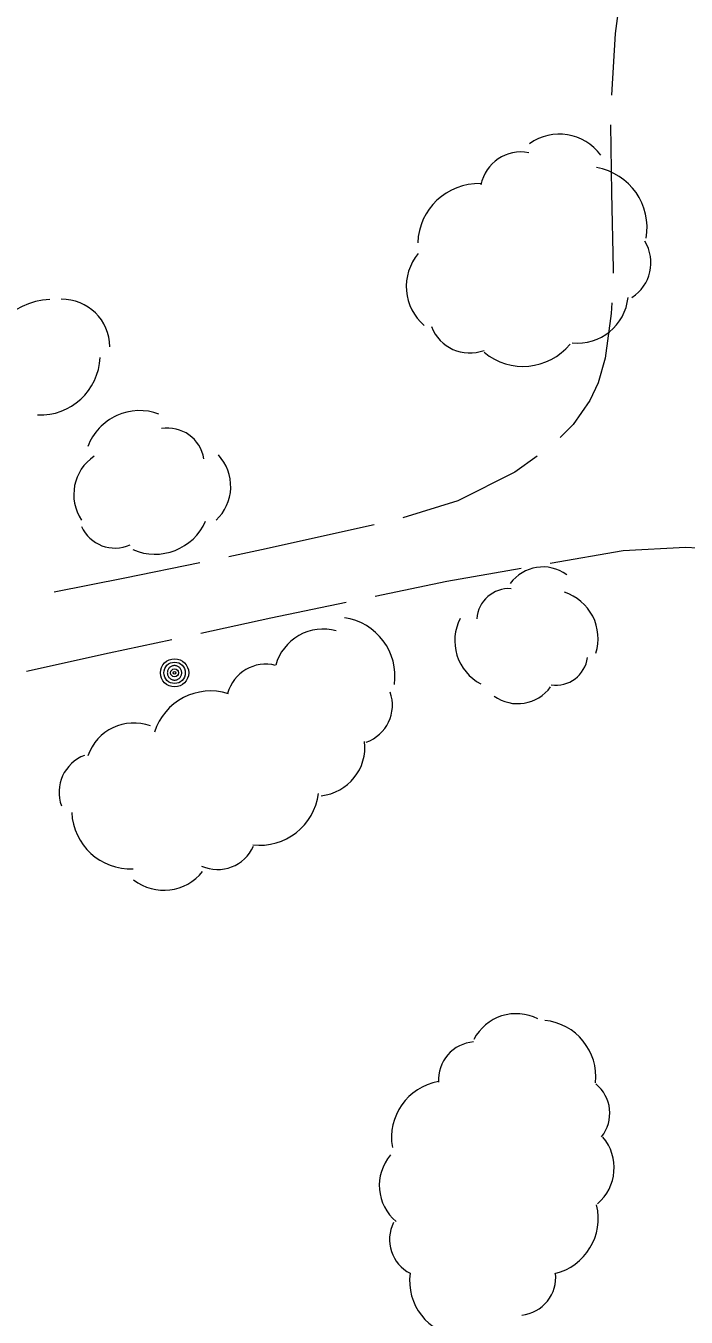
# Model space of a CAD drawing. Extents: x 2361284 to 2366480, y 6976556 to 6985346.
# Drawn here: x 2363909.3 to 2363998.2, y 6978278.7 to 6978452.5 of the extents above; entities that cross this region are included whole.
import ezdxf

# ---------------------------------------------------------------- set-up
doc = ezdxf.new("R2010")
doc.units = 0
doc.header["$LTSCALE"] = 1.9
for name, color, linetype, lineweight in [('15', 7, 'Continuous', 13), ('16', 7, 'Continuous', 13), ('4', 7, 'Continuous', 13)]:
    doc.layers.add(name, color=color, linetype=linetype, lineweight=lineweight)

msp = doc.modelspace()

# ---------------------------------------------------------------- linework, layer by layer
at = {"layer": '15'}
for points in [[(2363990.221, 6978463.082), (2363990.135, 6978462.681), (2363988.691, 6978451.487), (2363988.189, 6978443.2)], [(2363988.027, 6978439.209), (2363988.165, 6978430.041), (2363988.422, 6978419.812), (2363988.398, 6978419.211)], [(2363988.215, 6978415.219), (2363988.149, 6978413.789), (2363987.316, 6978407.782), (2363986.368, 6978404.441), (2363985.27, 6978402.091), (2363983.031, 6978398.839), (2363981.247, 6978397.102)], [(2363978.151, 6978394.583), (2363975.171, 6978392.444), (2363967.497, 6978388.571), (2363960.099, 6978386.301)], [(2363956.208, 6978385.364), (2363941.049, 6978381.958), (2363936.677, 6978381.047)], [(2363999.78, 6978382.187), (2363998.139, 6978382.311), (2363989.734, 6978381.851), (2363979.938, 6978380.159)], [(2363932.766, 6978380.23), (2363922.684, 6978378.145), (2363913.161, 6978376.294)], [(2363975.995, 6978379.472), (2363965.99, 6978377.736), (2363956.36, 6978375.715)], [(2363952.447, 6978374.887), (2363942.326, 6978372.761), (2363932.886, 6978370.721)], [(2363928.974, 6978369.874), (2363920.56, 6978368.054), (2363909.433, 6978365.588)]]:
    msp.add_lwpolyline(points, dxfattribs=at)
at = {"layer": '16'}
for centre, radius, start, end in [((2363981.171, 6978431.102), 6.854, 35.95213, 125.95213), ((2363975.98, 6978430.068), 5.478, 78.84418, 168.84418), ((2363984.751, 6978425.337), 8.221, 350.12141, 80.12141), ((2363970.321, 6978423.064), 8.221, 88.31744, 178.31744), ((2363988.011, 6978420.606), 5.478, 302.14216, 32.14216), ((2363967.397, 6978417.433), 6.854, 139.83685, 229.83685), ((2363912.99, 6978405.988), 9.697, 92.49731, 182.49731), ((2363914.187, 6978409.246), 6.461, 0.6859, 90.6859), ((2363983.585, 6978416.653), 6.854, 264.25654, 354.25654), ((2363969.077, 6978413.96), 5.478, 200.68703, 290.68703), ((2363976.28, 6978414.902), 8.221, 230.3172, 320.3172), ((2363911.251, 6978408.212), 8.085, 267.64249, 357.64249), ((2363924.657, 6978393.278), 7.446, 69.54292, 159.54292), ((2363928.421, 6978393.414), 4.961, 9.52586, 99.52586), ((2363922, 6978389.423), 6.208, 123.8586, 213.8586), ((2363930.714, 6978390.507), 6.208, 313.05884, 43.05884), ((2363921.34, 6978387.176), 4.961, 204.27657, 294.27657), ((2363926.721, 6978388.834), 7.446, 246.36404, 336.36404), ((2363978.936, 6978374.229), 5.443, 53.84822, 143.84822), ((2363974.374, 6978372.407), 4.349, 86.24561, 176.24561), ((2363979.842, 6978370.052), 6.528, 342.18992, 72.18992), ((2363951.086, 6978364.975), 7.942, 351.83212, 81.83212), ((2363973.602, 6978369.726), 6.528, 152.35626, 242.35626), ((2363949.353, 6978364.684), 6.621, 74.50031, 164.50031), ((2363980.656, 6978368.09), 4.349, 261.83316, 351.83316), ((2363941.623, 6978361.298), 5.291, 75.29863, 165.29863), ((2363934.218, 6978355.035), 7.942, 72.57721, 162.57721), ((2363953.394, 6978361.065), 5.291, 289.48311, 19.48311), ((2363975.555, 6978366.712), 5.443, 234.31028, 324.31028), ((2363923.908, 6978352.042), 6.621, 70.39238, 160.39238), ((2363948.364, 6978355.442), 6.621, 276.38425, 6.38425), ((2363919.093, 6978349.341), 5.291, 110.37009, 200.37009), ((2363940.831, 6978350.147), 7.942, 263.09001, 353.09001), ((2363923.442, 6978346.973), 7.942, 182.58546, 272.58546), ((2363935.14, 6978344.224), 5.291, 246.07614, 336.07614), ((2363927.917, 6978342.762), 6.621, 232.07283, 322.07283), ((2363975.334, 6978313.158), 6.373, 62.83214, 152.83214), ((2363978.422, 6978311.018), 7.644, 354.16601, 84.16601), ((2363969.97, 6978310.643), 5.093, 93.98343, 183.98343), ((2363966.205, 6978302.864), 7.644, 100.06551, 190.06551), ((2363982.853, 6978306.129), 5.093, 321.07945, 51.07945), ((2363982.158, 6978298.788), 6.373, 310.25714, 40.25714), ((2363963.292, 6978296.397), 6.373, 139.75565, 229.75565), ((2363978.742, 6978291.964), 7.644, 283.71698, 13.71698), ((2363963.381, 6978289.116), 5.093, 153.11833, 243.11833), ((2363968.637, 6978283.6), 7.644, 172.67268, 262.67268), ((2363975.576, 6978284.014), 5.093, 276.16378, 6.16378)]:
    msp.add_arc(centre, radius, start, end, dxfattribs=at)
at = {"layer": '4'}
for radius in [1.9, 1.442, 0.539, 0.192]:
    msp.add_circle((2363929.356, 6978365.418), radius, dxfattribs=at)
for start, end in [(152.21535, 163.46538), (140.96646, 152.21649), (129.71376, 140.96379), (118.46406, 129.71409), (107.21593, 118.46597), (95.96582, 107.21585), (84.71553, 95.96557), (73.46552, 84.71555), (62.21535, 73.46538), (50.96397, 62.214), (39.71588, 50.96591), (28.46656, 39.7166), (17.21479, 28.46483), (174.71552, 185.96556), (163.46611, 174.71615), (185.96287, 197.21291), (197.21479, 208.46483), (208.46822, 219.71826), (219.71376, 230.96379), (230.96397, 242.214), (242.21812, 253.46815), (253.46258, 264.71261), (264.71553, 275.96557), (275.96582, 287.21585), (287.21593, 298.46597), (298.46406, 309.71409), (309.71589, 320.96592), (320.96646, 332.21649), (332.21419, 343.46422), (5.96345, 17.21348), (343.46611, 354.71615), (354.71553, 5.96557)]:
    msp.add_arc((2363929.356, 6978365.418), 0.973, start, end, dxfattribs=at)

doc.saveas('drawing.dxf')
